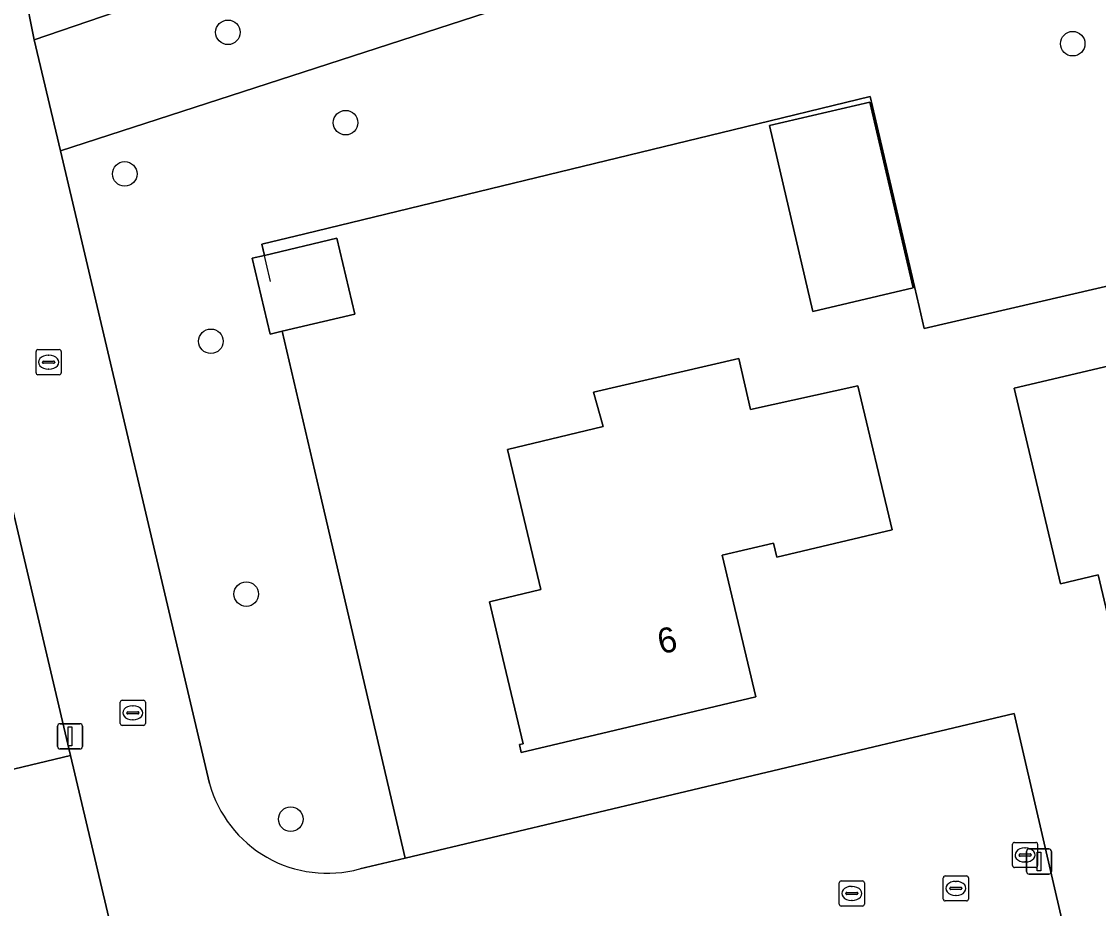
# Model space of a CAD drawing. Extents: x 162026 to 163502, y 387295 to 388169.
# Drawn here: x 163011.13 to 163054, y 387395.56 to 387430.88 of the extents above; entities that cross this region are included whole.
import ezdxf

# ---------------------------------------------------------------- set-up
doc = ezdxf.new("R2010")
doc.units = 0
for name, color, linetype in [('IMGEO_Boom', 7, 'Continuous'), ('IMGEO_Brandkraan', 7, 'Continuous'), ('IMGEO_Erf', 7, 'Continuous'), ('IMGEO_Groenvoorziening', 7, 'Continuous'), ('IMGEO_Hek', 7, 'Continuous'), ('IMGEO_Kolk', 7, 'Continuous'), ('IMGEO_Lichtmast', 7, 'Continuous'), ('IMGEO_Pand', 7, 'Continuous'), ('IMGEO_Pand_nummerreeks', 7, 'Continuous'), ('IMGEO_Rijbaan_lokaal_open', 7, 'Continuous'), ('IMGEO_Rioolput', 7, 'Continuous'), ('IMGEO_Voetpad_halfverhard', 7, 'Continuous')]:
    doc.layers.add(name, color=color, linetype=linetype)

msp = doc.modelspace()

# ---------------------------------------------------------------- linework, layer by layer
at = {"layer": 'IMGEO_Boom'}
for centre in [(163019.346, 387430.447), (163052.977, 387429.994), (163024.029, 387426.849), (163015.238, 387424.809), (163018.666, 387418.143), (163020.075, 387408.076), (163021.847, 387399.113)]:
    msp.add_circle(centre, 0.489, dxfattribs=at)
at = {"layer": 'IMGEO_Brandkraan'}
for p, q in [((163050.58, 387397.261), (163050.58, 387398.113)), ((163050.655, 387398.187), (163051.507, 387398.187)), ((163051.068, 387397.967), (163051.093, 387397.967)), ((163051.581, 387398.113), (163051.581, 387397.261)), ((163050.839, 387397.681), (163050.839, 387397.693)), ((163051.277, 387397.644), (163050.879, 387397.644)), ((163050.882, 387397.73), (163051.28, 387397.73)), ((163051.323, 387397.693), (163051.323, 387397.681)), ((163051.507, 387397.187), (163050.655, 387397.187)), ((163051.091, 387397.407), (163051.066, 387397.407))]:
    msp.add_line(p, q, dxfattribs=at)
for points in [[(163050.58, 387397.261), (163050.58, 387398.113)], [(163050.655, 387398.187), (163051.507, 387398.187)], [(163051.581, 387398.113), (163051.581, 387397.261)], [(163051.507, 387397.187), (163050.655, 387397.187)]]:
    msp.add_lwpolyline(points, dxfattribs=at)
for centre, radius, start, end in [((163050.657, 387398.111), 0.0765, 91.552, 178.448), ((163050.657, 387398.111), 0.0765, 91.552, 178.448), ((163051.505, 387398.111), 0.0765, 1.552, 88.448), ((163051.505, 387398.111), 0.0765, 1.552, 88.448), ((163050.879, 387397.69), 0.0403, 85.8775, 175.7526), ((163050.876, 387397.68), 0.0366, 178.938, 274.7102), ((163051.28, 387397.687), 0.043, 264.8664, 352.4533), ((163051.284, 387397.692), 0.0386, 1.7309, 96.639), ((163050.657, 387397.263), 0.0765, 181.552, 268.448), ((163050.657, 387397.263), 0.0765, 181.552, 268.448), ((163051.505, 387397.263), 0.0765, 271.552, 358.448), ((163051.505, 387397.263), 0.0765, 271.552, 358.448)]:
    msp.add_arc(centre, radius, start, end, dxfattribs=at)
for centre, major_axis, ratio, start_param, end_param in [((163051.067, 387397.687), (-0.387, 0.002), 0.722429, 4.712389, 7.853982), ((163051.092, 387397.687), (-0.39, 0.002), 0.717154, 1.570796, 4.712389)]:
    msp.add_ellipse(centre, major_axis=major_axis, ratio=ratio, start_param=start_param, end_param=end_param, dxfattribs=at)
at = {"layer": 'IMGEO_Erf'}
for points in [[(163070.954, 387424.189), (163047.063, 387418.648), (163046.859, 387419.524), (163044.907, 387427.89), (163039.463, 387426.568), (163022.411, 387422.427), (163020.694, 387422.01), (163020.798, 387421.565), (163023.675, 387422.25), (163024.395, 387419.229), (163021.504, 387418.54), (163022.99, 387412.171), (163026.4, 387397.559), (163050.64, 387403.321), (163053.323, 387391.73), (163047.537, 387390.343), (163037.686, 387387.982), (163030.095, 387386.163), (163029.632, 387385.923), (163037.219, 387354.299), (163037.587, 387354.602), (163060.961, 387360.152)], [(163005.867, 387375.813), (163012.674, 387346.995), (163035.045, 387352.507), (163031.723, 387366.367), (163014.675, 387362.237), (163014.227, 387364.087), (163013.841, 387363.993), (163013.524, 387365.3), (163013.968, 387365.408), (163012.147, 387372.927), (163012.099, 387373.124), (163015.2, 387373.875), (163023.517, 387375.89), (163024.62, 387371.338), (163030.191, 387372.688), (163028.18, 387381.085), (163018.465, 387378.825), (163013.08, 387401.652), (163003.479, 387399.346)]]:
    msp.add_lwpolyline(points, dxfattribs=at)
for points in [[(163046.623, 387420.266), (163042.63, 387419.334), (163040.904, 387426.735), (163044.897, 387427.667)], [(163055.491, 387402.509), (163053.996, 387408.845), (163052.487, 387408.489), (163050.65, 387416.275), (163062.778, 387419.136), (163064.6, 387411.35), (163064.322, 387411.281), (163064.001, 387412.644), (163058.103, 387411.252), (163058.962, 387407.612), (163059.935, 387407.842), (163060.892, 387403.783)], [(163040.366, 387403.982), (163034.499, 387402.588), (163031.026, 387401.763), (163030.95, 387402.084), (163031.096, 387402.119), (163030.29, 387405.51), (163029.753, 387407.771), (163031.796, 387408.257), (163030.47, 387413.837), (163034.281, 387414.743), (163033.9, 387416.117), (163039.682, 387417.462), (163040.155, 387415.431), (163044.424, 387416.37), (163045.786, 387410.64), (163041.201, 387409.55), (163041.068, 387410.107), (163039.026, 387409.622)]]:
    msp.add_lwpolyline(points, close=True, dxfattribs=at)
at = {"layer": 'IMGEO_Groenvoorziening'}
for points in [[(163040.659, 387440.079), (163011.638, 387430.146), (163012.68, 387425.722), (163031.105, 387431.697)], [(163077.591, 387432.468), (163035.64, 387432.152), (163031.105, 387431.697), (163012.68, 387425.722), (163018.613, 387400.539)], [(163024.59, 387397.129), (163026.4, 387397.559), (163022.99, 387412.171), (163021.504, 387418.54), (163021.028, 387418.427), (163020.308, 387421.448), (163020.798, 387421.565), (163020.694, 387422.01), (163022.411, 387422.427), (163039.463, 387426.568), (163044.907, 387427.89), (163046.859, 387419.524), (163047.063, 387418.648), (163070.954, 387424.189), (163079.631, 387426.201), (163077.591, 387432.468)], [(163003.479, 387399.346), (163013.08, 387401.652), (163009.884, 387415.198)]]:
    msp.add_lwpolyline(points, dxfattribs=at)
msp.add_arc((163023.306, 387401.822), 4.865, 195.2876, 285.3011, dxfattribs=at)
at = {"layer": 'IMGEO_Hek'}
for points in [[(163039.463, 387426.568), (163044.907, 387427.89), (163046.859, 387419.524)], [(163021.041, 387420.524), (163020.694, 387422.01), (163022.411, 387422.427)]]:
    msp.add_lwpolyline(points, dxfattribs=at)
at = {"layer": 'IMGEO_Kolk'}
for p, q in [((163011.706, 387416.884), (163011.706, 387417.736)), ((163011.781, 387417.81), (163012.633, 387417.81)), ((163012.707, 387417.736), (163012.707, 387416.884)), ((163011.965, 387417.304), (163011.965, 387417.316)), ((163012.403, 387417.267), (163012.005, 387417.267)), ((163012.008, 387417.353), (163012.406, 387417.353)), ((163012.194, 387417.59), (163012.219, 387417.59)), ((163012.449, 387417.316), (163012.449, 387417.304)), ((163012.633, 387416.81), (163011.781, 387416.81)), ((163012.217, 387417.03), (163012.192, 387417.03)), ((163015.058, 387402.92), (163015.058, 387403.772)), ((163015.133, 387403.846), (163015.985, 387403.846)), ((163015.546, 387403.626), (163015.571, 387403.626)), ((163016.059, 387403.772), (163016.059, 387402.92)), ((163015.317, 387403.34), (163015.317, 387403.352)), ((163015.755, 387403.303), (163015.357, 387403.303)), ((163015.36, 387403.389), (163015.758, 387403.389)), ((163015.569, 387403.066), (163015.544, 387403.066)), ((163015.801, 387403.352), (163015.801, 387403.34)), ((163015.985, 387402.846), (163015.133, 387402.846)), ((163043.756, 387396.654), (163044.608, 387396.654)), ((163043.681, 387395.728), (163043.681, 387396.58)), ((163044.169, 387396.434), (163044.194, 387396.434)), ((163044.682, 387396.58), (163044.682, 387395.728)), ((163043.94, 387396.148), (163043.94, 387396.16)), ((163044.378, 387396.111), (163043.98, 387396.111)), ((163043.983, 387396.197), (163044.381, 387396.197)), ((163044.192, 387395.874), (163044.167, 387395.874)), ((163044.424, 387396.16), (163044.424, 387396.148)), ((163044.608, 387395.654), (163043.756, 387395.654))]:
    msp.add_line(p, q, dxfattribs=at)
for points in [[(163011.706, 387416.884), (163011.706, 387417.736)], [(163011.781, 387417.81), (163012.633, 387417.81)], [(163012.707, 387417.736), (163012.707, 387416.884)], [(163012.633, 387416.81), (163011.781, 387416.81)], [(163015.058, 387402.92), (163015.058, 387403.772)], [(163015.133, 387403.846), (163015.985, 387403.846)], [(163016.059, 387403.772), (163016.059, 387402.92)], [(163015.985, 387402.846), (163015.133, 387402.846)], [(163043.756, 387396.654), (163044.608, 387396.654)], [(163043.681, 387395.728), (163043.681, 387396.58)], [(163044.682, 387396.58), (163044.682, 387395.728)], [(163044.608, 387395.654), (163043.756, 387395.654)]]:
    msp.add_lwpolyline(points, dxfattribs=at)
for centre, radius, start, end in [((163011.783, 387417.734), 0.0765, 91.552, 178.448), ((163011.783, 387417.734), 0.0765, 91.552, 178.448), ((163012.631, 387417.734), 0.0765, 1.552, 88.448), ((163012.631, 387417.734), 0.0765, 1.552, 88.448), ((163012.005, 387417.313), 0.0403, 85.8775, 175.7526), ((163012.002, 387417.303), 0.0366, 178.938, 274.7102), ((163012.406, 387417.31), 0.043, 264.8664, 352.4533), ((163012.41, 387417.315), 0.0386, 1.7309, 96.639), ((163011.783, 387416.886), 0.0765, 181.552, 268.448), ((163011.783, 387416.886), 0.0765, 181.552, 268.448), ((163012.631, 387416.886), 0.0765, 271.552, 358.448), ((163012.631, 387416.886), 0.0765, 271.552, 358.448), ((163015.135, 387403.77), 0.0765, 91.552, 178.448), ((163015.135, 387403.77), 0.0765, 91.552, 178.448), ((163015.983, 387403.77), 0.0765, 1.552, 88.448), ((163015.983, 387403.77), 0.0765, 1.552, 88.448), ((163015.357, 387403.349), 0.0403, 85.8775, 175.7526), ((163015.354, 387403.339), 0.0366, 178.938, 274.7102), ((163015.758, 387403.346), 0.043, 264.8664, 352.4533), ((163015.762, 387403.351), 0.0386, 1.7309, 96.639), ((163015.135, 387402.922), 0.0765, 181.552, 268.448), ((163015.135, 387402.922), 0.0765, 181.552, 268.448), ((163015.983, 387402.922), 0.0765, 271.552, 358.448), ((163015.983, 387402.922), 0.0765, 271.552, 358.448), ((163043.758, 387396.578), 0.0765, 91.552, 178.448), ((163043.758, 387396.578), 0.0765, 91.552, 178.448), ((163044.606, 387396.578), 0.0765, 1.552, 88.448), ((163044.606, 387396.578), 0.0765, 1.552, 88.448), ((163043.98, 387396.157), 0.0403, 85.8775, 175.7526), ((163043.977, 387396.147), 0.0366, 178.938, 274.7102), ((163044.381, 387396.154), 0.043, 264.8664, 352.4533), ((163044.385, 387396.159), 0.0386, 1.7309, 96.639), ((163043.758, 387395.73), 0.0765, 181.552, 268.448), ((163043.758, 387395.73), 0.0765, 181.552, 268.448), ((163044.606, 387395.73), 0.0765, 271.552, 358.448), ((163044.606, 387395.73), 0.0765, 271.552, 358.448)]:
    msp.add_arc(centre, radius, start, end, dxfattribs=at)
for centre, major_axis, ratio, start_param, end_param in [((163012.193, 387417.31), (-0.387, 0.002), 0.722429, 4.712389, 7.853982), ((163012.218, 387417.31), (-0.39, 0.002), 0.717154, 1.570796, 4.712389), ((163015.545, 387403.346), (-0.387, 0.002), 0.722429, 4.712389, 7.853982), ((163015.57, 387403.346), (-0.39, 0.002), 0.717154, 1.570796, 4.712389), ((163044.168, 387396.154), (-0.387, 0.002), 0.722429, 4.712389, 7.853982), ((163044.193, 387396.154), (-0.39, 0.002), 0.717154, 1.570796, 4.712389)]:
    msp.add_ellipse(centre, major_axis=major_axis, ratio=ratio, start_param=start_param, end_param=end_param, dxfattribs=at)
at = {"layer": 'IMGEO_Lichtmast'}
for p, q in [((163012.564, 387402.012), (163012.564, 387402.812)), ((163012.564, 387402.812), (163012.564, 387402.012)), ((163012.664, 387402.912), (163013.454, 387402.912)), ((163013.454, 387402.912), (163012.664, 387402.912)), ((163013.554, 387402.812), (163013.554, 387402.012)), ((163013.554, 387402.012), (163013.554, 387402.812)), ((163013.454, 387401.912), (163012.664, 387401.912)), ((163012.664, 387401.912), (163013.454, 387401.912)), ((163051.237, 387397.928), (163052.027, 387397.928)), ((163052.027, 387397.928), (163051.237, 387397.928)), ((163051.137, 387397.028), (163051.137, 387397.828)), ((163051.137, 387397.828), (163051.137, 387397.028)), ((163052.127, 387397.828), (163052.127, 387397.028)), ((163052.127, 387397.028), (163052.127, 387397.828)), ((163052.027, 387396.928), (163051.237, 387396.928)), ((163051.237, 387396.928), (163052.027, 387396.928))]:
    msp.add_line(p, q, dxfattribs=at)
for points in [[(163012.984, 387402.787), (163013.134, 387402.787), (163013.134, 387402.037), (163012.984, 387402.037), (163012.984, 387402.787)], [(163051.557, 387397.803), (163051.707, 387397.803), (163051.707, 387397.053), (163051.557, 387397.053), (163051.557, 387397.803)]]:
    msp.add_lwpolyline(points, dxfattribs=at)
for centre, start, end in [((163012.664, 387402.812), 90, 180), ((163012.664, 387402.812), 90, 180), ((163013.454, 387402.812), 0, 90), ((163013.454, 387402.812), 360, 90), ((163012.664, 387402.012), 180, 270), ((163012.664, 387402.012), 180, 270), ((163013.454, 387402.012), 270, 0), ((163013.454, 387402.012), 270, 0), ((163051.237, 387397.828), 90, 180), ((163051.237, 387397.828), 90, 180), ((163052.027, 387397.828), 0, 90), ((163052.027, 387397.828), 360, 90), ((163051.237, 387397.028), 180, 270), ((163051.237, 387397.028), 180, 270), ((163052.027, 387397.028), 270, 0), ((163052.027, 387397.028), 270, 0)]:
    msp.add_arc(centre, 0.1, start, end, dxfattribs=at)
at = {"layer": 'IMGEO_Pand'}
for points in [[(163046.623, 387420.266), (163044.897, 387427.667), (163040.904, 387426.735), (163042.63, 387419.334)], [(163020.798, 387421.565), (163020.308, 387421.448), (163021.028, 387418.427), (163021.504, 387418.54), (163024.395, 387419.229), (163023.675, 387422.25)], [(163060.892, 387403.783), (163059.935, 387407.842), (163058.962, 387407.612), (163058.103, 387411.252), (163064.001, 387412.644), (163064.322, 387411.281), (163064.6, 387411.35), (163062.778, 387419.136), (163050.65, 387416.275), (163052.487, 387408.489), (163053.996, 387408.845), (163055.491, 387402.509)], [(163040.366, 387403.982), (163039.026, 387409.622), (163041.068, 387410.107), (163041.201, 387409.55), (163045.786, 387410.64), (163044.424, 387416.37), (163040.155, 387415.431), (163039.682, 387417.462), (163033.9, 387416.117), (163034.281, 387414.743), (163030.47, 387413.837), (163031.796, 387408.257), (163029.753, 387407.771), (163030.29, 387405.51), (163031.096, 387402.119), (163030.95, 387402.084), (163031.026, 387401.763), (163034.499, 387402.588)]]:
    msp.add_lwpolyline(points, close=True, dxfattribs=at)
at = {"layer": 'IMGEO_Rijbaan_lokaal_open'}
for points in [[(163011.638, 387430.146), (163011.245, 387432.097)], [(163018.613, 387400.539), (163012.68, 387425.722), (163011.638, 387430.146)], [(163009.884, 387415.198), (163013.08, 387401.652), (163018.465, 387378.825)], [(163053.323, 387391.73), (163050.64, 387403.321), (163026.4, 387397.559), (163024.59, 387397.129)]]:
    msp.add_lwpolyline(points, dxfattribs=at)
msp.add_arc((163023.306, 387401.822), 4.865, 195.2876, 285.3011, dxfattribs=at)
at = {"layer": 'IMGEO_Rioolput'}
for p, q in [((163047.826, 387395.929), (163047.826, 387396.781)), ((163047.901, 387396.855), (163048.753, 387396.855)), ((163048.314, 387396.635), (163048.339, 387396.635)), ((163048.827, 387396.781), (163048.827, 387395.929)), ((163048.085, 387396.349), (163048.085, 387396.361)), ((163048.523, 387396.312), (163048.125, 387396.312)), ((163048.128, 387396.398), (163048.526, 387396.398)), ((163048.569, 387396.361), (163048.569, 387396.349)), ((163048.753, 387395.855), (163047.901, 387395.855)), ((163048.337, 387396.075), (163048.312, 387396.075))]:
    msp.add_line(p, q, dxfattribs=at)
for points in [[(163047.826, 387395.929), (163047.826, 387396.781)], [(163047.901, 387396.855), (163048.753, 387396.855)], [(163048.827, 387396.781), (163048.827, 387395.929)], [(163048.753, 387395.855), (163047.901, 387395.855)]]:
    msp.add_lwpolyline(points, dxfattribs=at)
for centre, radius, start, end in [((163047.903, 387396.779), 0.0765, 91.552, 178.448), ((163047.903, 387396.779), 0.0765, 91.552, 178.448), ((163048.751, 387396.779), 0.0765, 1.552, 88.448), ((163048.751, 387396.779), 0.0765, 1.552, 88.448), ((163048.125, 387396.358), 0.0403, 85.8775, 175.7526), ((163048.122, 387396.348), 0.0366, 178.938, 274.7102), ((163048.526, 387396.355), 0.043, 264.8664, 352.4533), ((163048.53, 387396.36), 0.0386, 1.7309, 96.639), ((163047.903, 387395.931), 0.0765, 181.552, 268.448), ((163047.903, 387395.931), 0.0765, 181.552, 268.448), ((163048.751, 387395.931), 0.0765, 271.552, 358.448), ((163048.751, 387395.931), 0.0765, 271.552, 358.448)]:
    msp.add_arc(centre, radius, start, end, dxfattribs=at)
for centre, major_axis, ratio, start_param, end_param in [((163048.313, 387396.355), (-0.387, 0.002), 0.722429, 4.712389, 7.853982), ((163048.338, 387396.355), (-0.39, 0.002), 0.717154, 1.570796, 4.712389)]:
    msp.add_ellipse(centre, major_axis=major_axis, ratio=ratio, start_param=start_param, end_param=end_param, dxfattribs=at)
at = {"layer": 'IMGEO_Voetpad_halfverhard'}
msp.add_lwpolyline([(163078.809, 387456.471), (163042.931, 387442.705), (163026.893, 387437.151), (163011.245, 387432.097), (163011.638, 387430.146), (163040.659, 387440.079), (163079.814, 387454.958)], dxfattribs=at)

# ---------------------------------------------------------------- texts
at = {"layer": 'IMGEO_Pand_nummerreeks'}
msp.add_text('6', height=1, rotation=13.3657, dxfattribs=at).set_placement((163036.582, 387405.673))

doc.saveas('drawing.dxf')
